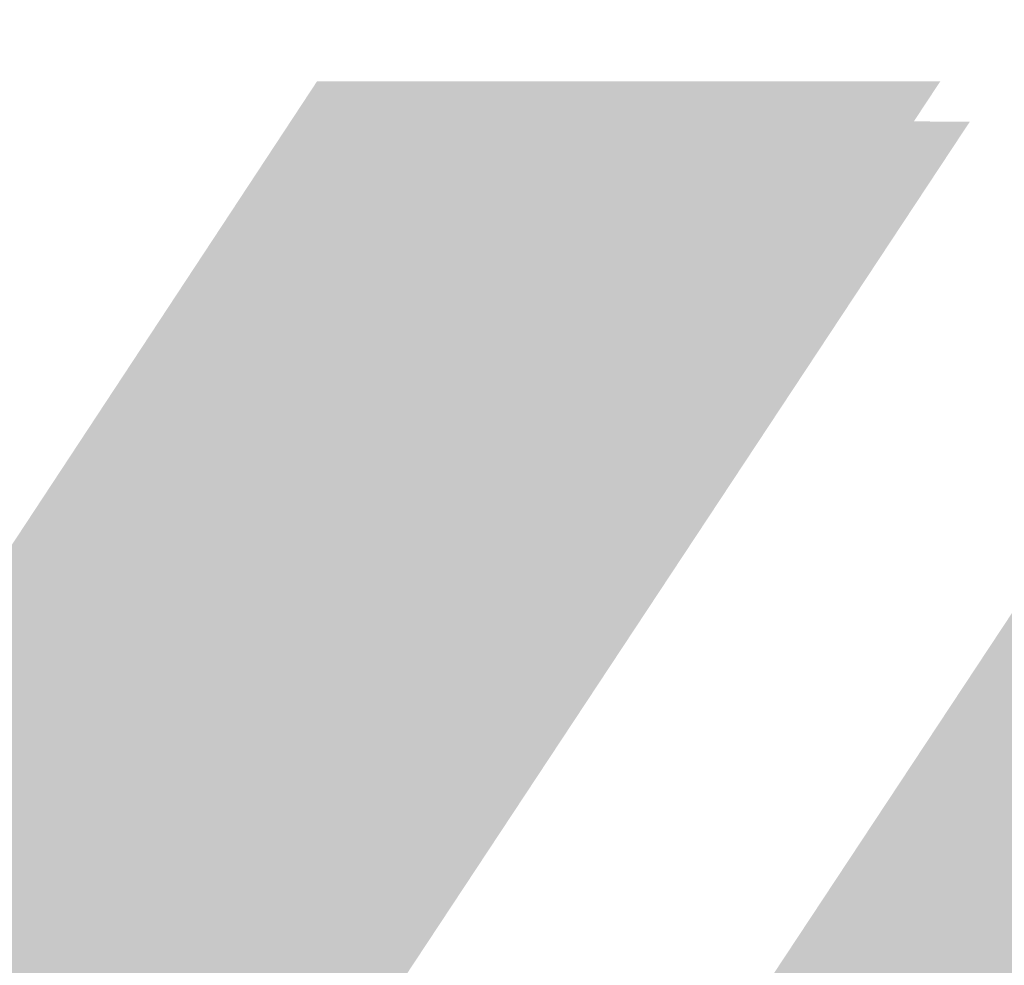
# Paper-space layout 'A0' of a CAD drawing. Header units: metres. Extents: x 0 to 1300, y 0 to 841.
# Tile 36 of 1056: x 1008.1 to 1012.03, y 85.53 to 89.31. Entities that reach past the tile are written whole.
import ezdxf

# ---------------------------------------------------------------- set-up
doc = ezdxf.new("R2010")
doc.units = ezdxf.units.M
doc.layers.add('X-XX-AL-TEKENBLAD_TITELBLOK-G', color=7, linetype='Continuous', lineweight=25)

# ---------------------------------------------------------------- blocks, each defined once
blk = doc.blocks.new('logo Drechtsteden-IBD')
at = {"layer": 'X-XX-AL-TEKENBLAD_TITELBLOK-G', "true_color": 0x00a994}
h = blk.add_hatch(color=134, dxfattribs=at)
h.dxf.hatch_style = 2
edge = h.paths.add_edge_path()
edge.add_spline(control_points=[(34.3579, 19.1644), (30.9351, 27.8089), (13.4701, 23.6283), (5.1353, 17.2572), (5.1353, 17.2572), (5.4746, 17.2777), (5.4746, 17.2777), (15.1817, 23.971), (28.0854, 23.3432), (28.791, 19.1586), (28.791, 19.1586), (34.3579, 19.1644), (34.3579, 19.1644)], knot_values=[0, 0, 0, 0, 1, 1, 1, 2, 2, 2, 3, 3, 3, 4, 4, 4, 4], degree=3, periodic=0)
at = {"layer": 'X-XX-AL-TEKENBLAD_TITELBLOK-G', "true_color": 0x005299}
h = blk.add_hatch(color=154, dxfattribs=at)
h.dxf.hatch_style = 2
edge = h.paths.add_edge_path()
edge.add_spline(control_points=[(34.4766, 19.0048), (31.0538, 27.6492), (13.5889, 23.4686), (5.254, 17.0976), (5.254, 17.0976), (5.5933, 17.1181), (5.5933, 17.1181), (15.3004, 23.8114), (28.2042, 23.1835), (28.9097, 18.9989), (28.9097, 18.9989), (34.4766, 19.0048), (34.4766, 19.0048)], knot_values=[0, 0, 0, 0, 1, 1, 1, 2, 2, 2, 3, 3, 3, 4, 4, 4, 4], degree=3, periodic=0)
at = {"layer": 'X-XX-AL-TEKENBLAD_TITELBLOK-G', "true_color": 0xbf2f38}
h = blk.add_hatch(color=242, dxfattribs=at)
h.dxf.hatch_style = 2
h.paths.add_polyline_path([(19.6889, 13.5403), (22.7729, 18.2053), (20.2847, 18.2064), (17.7372, 14.3401)])
h = blk.add_hatch(color=242, dxfattribs=at)
h.dxf.hatch_style = 2
h.paths.add_polyline_path([(23.8077, 11.8422), (28.0176, 18.2045), (24.4624, 18.2053), (21.0156, 12.9936)])
at = {"layer": 'X-XX-AL-TEKENBLAD_TITELBLOK-G', "true_color": 0x005299}
h = blk.add_hatch(color=154, dxfattribs=at)
h.dxf.hatch_style = 2
h.paths.add_polyline_path([(19.8076, 13.3806), (22.8916, 18.0456), (20.4034, 18.0467), (17.856, 14.1804)])
h = blk.add_hatch(color=154, dxfattribs=at)
h.dxf.hatch_style = 2
h.paths.add_polyline_path([(23.9264, 11.6826), (28.1363, 18.0448), (24.5811, 18.0456), (21.1343, 12.8339)])
at = {"layer": 'X-XX-AL-TEKENBLAD_TITELBLOK-G', "lineweight": 0}
blk.add_open_spline([(34.3579, 19.1641), (30.9351, 27.8091), (13.4703, 23.6284), (5.1354, 17.2569), (5.1354, 17.2569), (5.4744, 17.2777), (5.4744, 17.2777), (15.1817, 23.9712), (28.0853, 23.3433), (28.7912, 19.1584), (28.7912, 19.1584), (34.3579, 19.1641), (34.3579, 19.1641)], degree=3, knots=[0, 0, 0, 0, 1, 1, 1, 2, 2, 2, 3, 3, 3, 4, 4, 4, 4], dxfattribs=at)

psp = doc.layouts.new('A0')

# ---------------------------------------------------------------- block references
at = {"layer": 'X-XX-AL-TEKENBLAD_TITELBLOK-G'}
psp.add_blockref('logo Drechtsteden-IBD', (989.0029, 70.854), dxfattribs=at)

doc.saveas('drawing.dxf')
